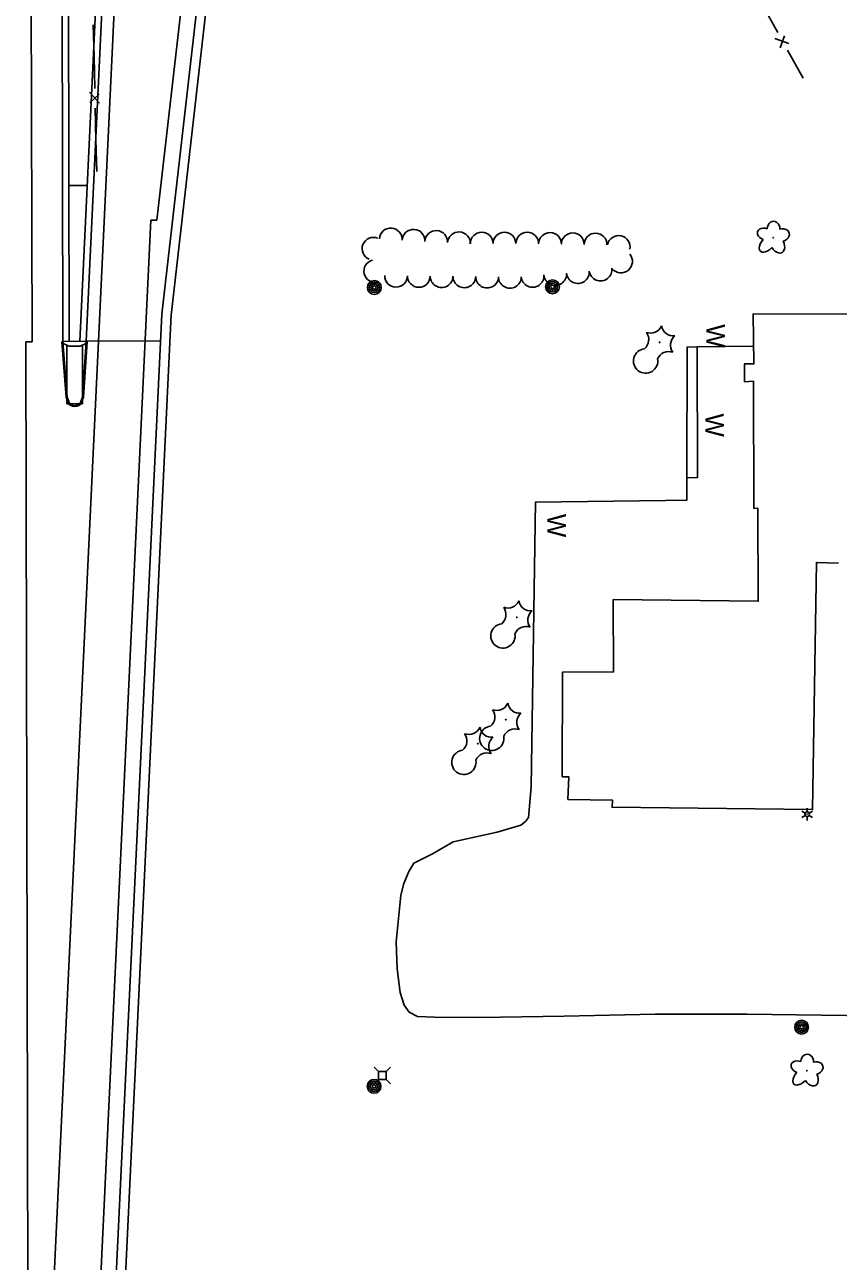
# Model space of a CAD drawing. Extents: x 588843 to 2552415, y 180129 to 269402.
# Drawn here: x 594080.4 to 594343.4, y 183985.5 to 184384.9 of the extents above; entities that cross this region are included whole.
import ezdxf

# ---------------------------------------------------------------- set-up
doc = ezdxf.new("R2010")
doc.units = 0
for name, color, linetype in [('Default', 7, 'Continuous'), ('E_BLD', 7, 'Continuous'), ('E_DWY', 7, 'Continuous'), ('E_FEN_P', 7, 'Continuous'), ('E_LAND_TreeLine_P', 7, 'Continuous'), ('E_LAND_Vegetation', 7, 'Continuous'), ('E_LTG', 7, 'Continuous'), ('E_MISCPROP', 7, 'Continuous'), ('E_UTL_AG_Bold', 7, 'Continuous'), ('E_WAL', 7, 'Continuous'), ('E_WAL_Text', 7, 'Continuous'), ('P_BMGRD', 7, 'Continuous'), ('P_RDWY_BarrierConc', 7, 'Continuous'), ('P_RDWY_PavtEdge', 7, 'Continuous'), ('P_RDWY_ShldAgg', 7, 'Continuous'), ('P_RDWY_ShldPaved', 7, 'Continuous')]:
    doc.layers.add(name, color=color, linetype=linetype)

# ---------------------------------------------------------------- blocks, each defined once
blk = doc.blocks.new('POLE')
at = {"layer": 'Default'}
for radius in [4.46, 3.35, 2.23, 1.12]:
    blk.add_circle((0, 0), radius, dxfattribs=at)
blk = doc.blocks.new('PED')
at = {"layer": 'Default'}
for p, q in [((-2.5, 2.5), (-5.33, 5.33)), ((2.5, 2.5), (5.33, 5.33)), ((-2.5, -2.5), (-5.33, -5.33)), ((2.5, -2.5), (5.33, -5.33))]:
    blk.add_line(p, q, dxfattribs=at)
blk.add_lwpolyline([(-2.5, -2.5), (2.5, -2.5), (2.5, 2.5), (-2.5, 2.5)], close=True, dxfattribs=at)
blk = doc.blocks.new('DTRE')
at = {"layer": 'Default'}
blk.add_circle((-0.18, 0), 0.183, dxfattribs=at)
for centre, major_axis, ratio in [((-1.87, 5.32), (1.36, -4.98), 0.782863), ((4.06, 2.74), (-5.27, -2.93), 0.691916), ((-5.87, 0.15), (4.93, -0.12), 0.832022), ((-2.49, -5.24), (1.8, 4.86), 0.716896), ((3.54, -3.71), (-5.01, 4.58), 0.560249)]:
    blk.add_ellipse(centre, major_axis=major_axis, ratio=ratio, start_param=1.570796, end_param=4.712389, dxfattribs=at)
blk = doc.blocks.new('CTRE')
at = {"layer": 'Default'}
blk.add_circle((0, 0), 0.223, dxfattribs=at)
for centre, start, end in [((-11.97, 8.96), 280.2067, 5.97162), ((1.81, 14.92), 220.21132, 305.97623), ((13.83, 5.89), 160.21133, 245.97624), ((-13.83, -5.9), 340.21132, 65.97623), ((-1.81, -14.93), 40.21133, 125.97624), ((12.03, -9.04), 185.92721, 100.25111)]:
    blk.add_arc(centre, 7.87, start, end, dxfattribs=at)
blk = doc.blocks.new('W_11')
at = {"layer": 'E_WAL_Text'}
blk.add_text('W', height=12, dxfattribs=at).set_placement((-4.46, -6))
blk = doc.blocks.new('LPOL')
at = {"layer": 'Default'}
for p, q in [((-4, 0), (-1.5, 0)), ((-0.75, 1.3), (-2, 3.46)), ((0.75, 1.3), (2, 3.46)), ((1.5, 0), (4, 0)), ((-2, -3.46), (-0.75, -1.3)), ((2, -3.46), (0.75, -1.3))]:
    blk.add_line(p, q, dxfattribs=at)
for radius in [1.5, 1.5, 1.5, 0.125]:
    blk.add_circle((0, 0), radius, dxfattribs=at)

msp = doc.modelspace()

# ---------------------------------------------------------------- linework, layer by layer
at = {"layer": 'E_BLD'}
msp.add_lwpolyline([(594343.45, 184210.98), (594336.3, 184211.25), (594335.03, 184131.39), (594270.25, 184132.15), (594270.4, 184134.44), (594255.97, 184134.67), (594256.3, 184141.97), (594254.13, 184142.03), (594254.23, 184175.78), (594270.74, 184175.88), (594270.63, 184199.23), (594317.46, 184198.7), (594317.39, 184228.71), (594316.09, 184228.67), (594315.93, 184269.77), (594313.02, 184269.58), (594313.09, 184275.4), (594316.09, 184275.37), (594315.84, 184291.51), (594374.68, 184291.4)], dxfattribs=at)
at = {"layer": 'E_DWY'}
for points in [[(594294.37, 184238.51), (594294.35, 184231.3), (594287.53, 184231.22)], [(594412.28, 184064.38), (594361.83, 184064.64), (594313.89, 184065.35), (594284.17, 184065.27), (594254.79, 184064.68), (594227.3, 184064.25), (594212.84, 184064.31), (594207.31, 184064.55), (594204.59, 184065.98), (594203.01, 184068.21), (594201.69, 184072.37), (594200.76, 184079.96), (594200.46, 184088.67), (594201.99, 184103.8), (594202.93, 184107.56), (594204.58, 184111.45), (594206.18, 184114.05), (594212.19, 184117.12), (594218.87, 184121.03), (594233.09, 184124.11), (594240.73, 184126.39), (594242.24, 184127.51), (594243.25, 184128.81), (594244.03, 184138.73)]]:
    msp.add_lwpolyline(points, dxfattribs=at)
at = {"layer": 'E_FEN_P'}
for p, q in [((594327.4, 184378.83), (594322.88, 184380.46)), ((594324.56, 184377.44), (594325.94, 184381.33)), ((594104.55, 184359.61), (594101.35, 184363.11)), ((594101.43, 184359.7), (594104.42, 184362.46))]:
    msp.add_line(p, q, dxfattribs=at)
for points in [[(594323.78, 184382.35), (594318.72, 184391.43)], [(594102.76, 184374.62), (594102.52, 184384.89)], [(594331.97, 184367.64), (594326.91, 184376.73)], [(594103, 184364.35), (594102.76, 184374.62)], [(594103.39, 184347.72), (594103.15, 184357.99)], [(594103.64, 184337.45), (594103.39, 184347.72)]]:
    msp.add_lwpolyline(points, dxfattribs=at)
at = {"layer": 'E_LAND_TreeLine_P'}
for centre, start, end in [((594193.11, 184312.54), 67.7699, 247.7699), ((594198.69, 184315.55), 356.7686, 176.7686), ((594206.04, 184315.13), 356.7686, 176.7686), ((594213.38, 184314.72), 356.7686, 176.7686), ((594220.73, 184314.31), 356.7686, 176.7686), ((594228.09, 184314.23), 359.805, 179.805), ((594235.44, 184314.2), 359.805, 179.805), ((594242.8, 184314.18), 359.805, 179.805), ((594250.16, 184314.1), 359.2013, 179.2013), ((594257.51, 184314), 359.2013, 179.2013), ((594264.87, 184313.9), 359.2013, 179.2013), ((594272.37, 184313.12), 348.2352, 168.2352), ((594193.69, 184305.29), 103.6184, 283.6184), ((594273.12, 184308.44), 220.169, 40.169), ((594200.4, 184303.84), 179.4586, 359.4586), ((594207.76, 184303.77), 179.4586, 359.4586), ((594215.11, 184303.7), 179.42, 359.42), ((594222.47, 184303.63), 179.42, 359.42), ((594229.83, 184303.55), 179.42, 359.42), ((594237.19, 184303.48), 179.42, 359.42), ((594244.53, 184303.78), 184.7447, 4.7447), ((594251.86, 184304.39), 184.7447, 4.7447), ((594259.19, 184305), 184.7447, 4.7447), ((594266.5, 184305.82), 187.8626, 7.8626)]:
    msp.add_arc(centre, 3.68, start, end, dxfattribs=at)
at = {"layer": 'E_WAL'}
for points in [[(594294.37, 184238.51), (594297.84, 184238.63), (594297.79, 184280.81), (594316, 184281.05)], [(594294.37, 184238.51), (594294.47, 184280.79), (594297.79, 184280.81)], [(594244.03, 184138.73), (594245.47, 184230.64), (594287.53, 184231.22)]]:
    msp.add_lwpolyline(points, dxfattribs=at)
at = {"layer": 'P_BMGRD'}
for p, q in [((594092.74, 184282.51), (594092.4, 184282.51)), ((594093.71, 184264.56), (594092.4, 184282.51)), ((594094.03, 184264.59), (594092.72, 184282.51)), ((594093.92, 184281.42), (594093.96, 184262.41)), ((594094.69, 184281.05), (594094.69, 184281.05)), ((594098.99, 184264.6), (594100.22, 184282.53)), ((594099.07, 184262.42), (594099.03, 184281.43)), ((594099.31, 184264.57), (594100.54, 184282.53)), ((594100.54, 184282.53), (594100.21, 184282.53)), ((594093.71, 184264.56), (594094.49, 184262.62)), ((594094.03, 184264.59), (594094.8, 184262.67)), ((594098.99, 184264.6), (594098.23, 184262.68)), ((594099.31, 184264.57), (594098.54, 184262.63)), ((594093.96, 184262.41), (594099.07, 184262.42))]:
    msp.add_line(p, q, dxfattribs=at)
msp.add_lwpolyline([(594100.22, 184282.65), (594092.72, 184282.63), (594092.8, 184281.96), (594094.69, 184281.05), (594098.26, 184281.06), (594100.14, 184281.97)], close=True, dxfattribs=at)
for major_axis in [(-2.09, 0), (-1.77, 0)]:
    msp.add_ellipse((594096.51, 184262.94), major_axis=major_axis, ratio=0.620755, start_param=0.243094, end_param=2.898499, dxfattribs=at)
at = {"layer": 'P_RDWY_BarrierConc'}
for p, q in [((594098.22, 184282.65), (594107.7, 184482.31)), ((594100.22, 184282.65), (594109.7, 184482.21)), ((594092.72, 184282.63), (594092.4, 184426.97)), ((594094.72, 184282.64), (594094.4, 184426.97)), ((594100.22, 184282.65), (594092.72, 184282.63))]:
    msp.add_line(p, q, dxfattribs=at)
at = {"layer": 'P_RDWY_PavtEdge'}
for p, q in [((594082.72, 184282.49), (594080.35, 185336.34)), ((594104.23, 184282.67), (594113.7, 184482.02)), ((594140.21, 184471.08), (594123.1, 184321.72)), ((594100.61, 184332.95), (594094.61, 184332.93)), ((594103.42, 183949.62), (594121.1, 184321.82)), ((594123.1, 184321.72), (594121.1, 184321.82)), ((594080.72, 184282.47), (594082.72, 184282.49)), ((594082.02, 183703.3), (594080.72, 184282.47)), ((594088.44, 183950.33), (594104.23, 184282.66)), ((594100.22, 184282.64), (594124.26, 184282.82))]:
    msp.add_line(p, q, dxfattribs=at)
at = {"layer": 'P_RDWY_ShldAgg'}
for p, q in [((594148.17, 184470.33), (594127.65, 184291.1)), ((594111.41, 183949.24), (594127.66, 184291.3))]:
    msp.add_line(p, q, dxfattribs=at)
at = {"layer": 'P_RDWY_ShldPaved'}
for p in [(594145.19, 184470.67), (594108.42, 183949.38)]:
    msp.add_line(p, (594124.67, 184291.45), dxfattribs=at)

# ---------------------------------------------------------------- block references
at = {"layer": 'E_LAND_Vegetation', "yscale": 0.5}
for name, p, xscale, rotation in [('DTRE', (594322.34, 184316), 0.49999999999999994, -90.03098035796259), ('CTRE', (594285.6, 184282.31), 0.49999999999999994, -90.03098035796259), ('CTRE', (594239.47, 184193.51), 0.49999999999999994, -90.03098035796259), ('CTRE', (594235.88, 184160.44), 0.49999999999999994, -90.03098035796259), ('CTRE', (594226.84, 184152.68), 0.49999999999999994, -90.03098035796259), ('DTRE', (594333.21, 184046.99), 0.5, -90.44645755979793)]:
    msp.add_blockref(name, p, dxfattribs=dict(at, xscale=xscale, rotation=rotation))
at = {"layer": 'E_LTG', "xscale": 0.49999999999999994, "yscale": 0.5000000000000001, "rotation": -89.630833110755}
msp.add_blockref('LPOL', (594333.3, 184129.88), dxfattribs=at)
at = {"layer": 'E_MISCPROP', "yscale": 0.5}
for p, xscale, rotation in [((594193.38, 184300.04), 0.49999999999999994, -90.03098035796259), ((594250.96, 184300.26), 0.49999999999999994, -90.03098035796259), ((594331.51, 184061.12), 0.5, -90.44645755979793), ((594193.29, 184042.02), 0.5, 89.75405178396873)]:
    msp.add_blockref('POLE', p, dxfattribs=dict(at, xscale=xscale, rotation=rotation))
at = {"layer": 'E_UTL_AG_Bold', "xscale": 0.5, "yscale": 0.5, "rotation": 89.75405178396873}
msp.add_blockref('PED', (594195.93, 184045.51), dxfattribs=at)
at = {"layer": 'E_WAL_Text', "xscale": 0.49999999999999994, "yscale": 0.5000000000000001, "rotation": -89.630833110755}
for p in [(594303.73, 184285.93), (594303.36, 184257.11), (594252.32, 184224.68)]:
    msp.add_blockref('W_11', p, dxfattribs=at)

doc.saveas('drawing.dxf')
